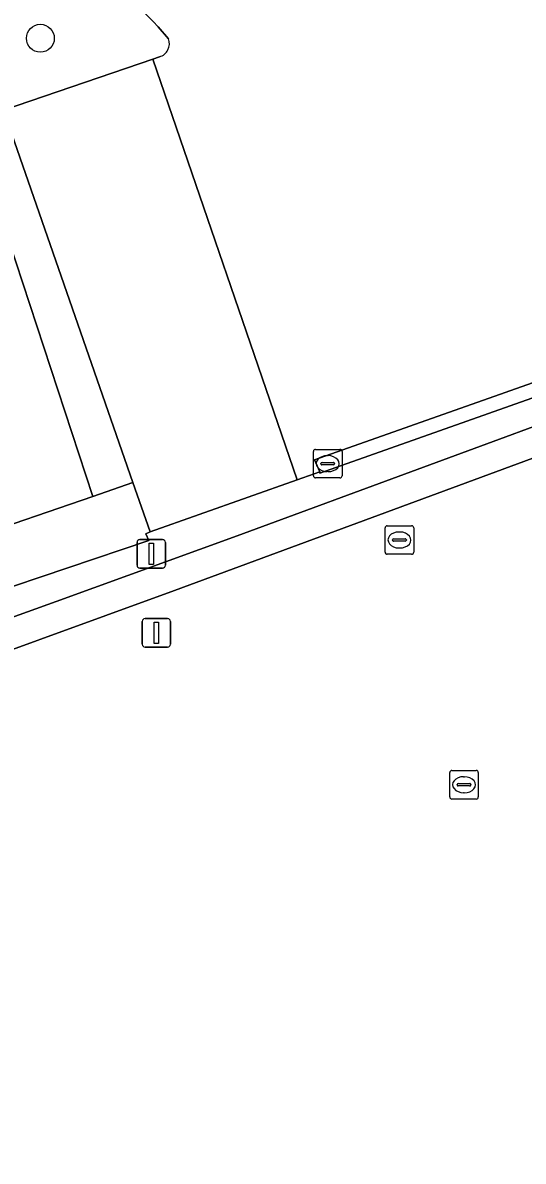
# Model space of a CAD drawing. Extents: x 157692 to 159674, y 381452 to 383291.
# Drawn here: x 159449.75 to 159467.27, y 382754.76 to 382794.59 of the extents above; entities that cross this region are included whole.
import ezdxf

# ---------------------------------------------------------------- set-up
doc = ezdxf.new("R2010")
doc.units = 0
for name, color, linetype in [('IMGEO_Boom', 7, 'Continuous'), ('IMGEO_Erf', 7, 'Continuous'), ('IMGEO_Groenvoorziening', 7, 'Continuous'), ('IMGEO_Kolk', 7, 'Continuous'), ('IMGEO_Lichtmast', 7, 'Continuous'), ('IMGEO_Muur', 7, 'Continuous'), ('IMGEO_Parkeervlak_gesloten', 7, 'Continuous'), ('IMGEO_Rijbaan_lokaal_gesloten', 7, 'Continuous'), ('IMGEO_Rijbaan_lokaal_open', 7, 'Continuous'), ('IMGEO_Rioolput', 7, 'Continuous'), ('IMGEO_Voetpad_gesloten', 7, 'Continuous'), ('IMGEO_Voetpad_open', 7, 'Continuous')]:
    doc.layers.add(name, color=color, linetype=linetype)

msp = doc.modelspace()

# ---------------------------------------------------------------- linework, layer by layer
at = {"layer": 'IMGEO_Boom'}
msp.add_circle((159450.368, 382794.046), 0.489, dxfattribs=at)
at = {"layer": 'IMGEO_Erf'}
msp.add_lwpolyline([(159550.578, 382739.611), (159541.114, 382766.329), (159538.501, 382773.705), (159537.433, 382776.72), (159536.158, 382780.323), (159530.696, 382795.744), (159530.606, 382795.729), (159530.565, 382795.722), (159529.403, 382799.114), (159529.485, 382799.149), (159528.969, 382800.561), (159528.926, 382800.546), (159528.77, 382800.975), (159504.868, 382792.577), (159497.567, 382790.012), (159485.359, 382785.698), (159470.416, 382780.397), (159455.063, 382774.73), (159445.562, 382771.276)], dxfattribs=at)
at = {"layer": 'IMGEO_Groenvoorziening'}
for points in [[(159527.65, 382802.579), (159493.859, 382790.748), (159460.155, 382778.837), (159460.147, 382778.88), (159459.355, 382778.599), (159454.208, 382776.774), (159454.06, 382776.712), (159454.161, 382776.472), (159448.479, 382774.562)], [(159439.575, 382770.264), (159450.926, 382774.348), (159457.26, 382776.642), (159470.301, 382781.444), (159479.563, 382784.691), (159487.02, 382787.379), (159504.599, 382793.564), (159521.555, 382799.63)], [(159454.853, 382794.028), (159454.489, 382794.443)], [(159447.213, 382793.143), (159447.778, 382791.444), (159452.209, 382778.021), (159453.608, 382778.5), (159449.077, 382791.528), (159454.311, 382793.321), (159454.538, 382793.399)]]:
    msp.add_lwpolyline(points, dxfattribs=at)
for centre, radius, start, end in [((159449.229, 382789.855), 6.98, 41.0971, 105.5295), ((159454.412, 382793.856), 0.474, 285.4801, 21.3169)]:
    msp.add_arc(centre, radius, start, end, dxfattribs=at)
at = {"layer": 'IMGEO_Kolk'}
for p, q in [((159459.927, 382778.739), (159459.927, 382779.591)), ((159460.002, 382779.665), (159460.854, 382779.665)), ((159460.928, 382779.591), (159460.928, 382778.739)), ((159460.186, 382779.159), (159460.186, 382779.171)), ((159460.624, 382779.122), (159460.226, 382779.122)), ((159460.229, 382779.208), (159460.627, 382779.208)), ((159460.415, 382779.445), (159460.44, 382779.445)), ((159460.67, 382779.171), (159460.67, 382779.159)), ((159460.438, 382778.885), (159460.413, 382778.885)), ((159460.854, 382778.665), (159460.002, 382778.665)), ((159464.698, 382767.507), (159464.698, 382768.359)), ((159464.773, 382768.433), (159465.625, 382768.433)), ((159465.699, 382768.359), (159465.699, 382767.507)), ((159464.957, 382767.927), (159464.957, 382767.939)), ((159465, 382767.976), (159465.398, 382767.976)), ((159465.186, 382768.213), (159465.211, 382768.213)), ((159465.441, 382767.939), (159465.441, 382767.927)), ((159465.395, 382767.89), (159464.997, 382767.89)), ((159465.209, 382767.653), (159465.184, 382767.653)), ((159465.625, 382767.433), (159464.773, 382767.433))]:
    msp.add_line(p, q, dxfattribs=at)
for points in [[(159459.927, 382778.739), (159459.927, 382779.591)], [(159460.002, 382779.665), (159460.854, 382779.665)], [(159460.928, 382779.591), (159460.928, 382778.739)], [(159460.854, 382778.665), (159460.002, 382778.665)], [(159464.698, 382767.507), (159464.698, 382768.359)], [(159464.773, 382768.433), (159465.625, 382768.433)], [(159465.699, 382768.359), (159465.699, 382767.507)], [(159465.625, 382767.433), (159464.773, 382767.433)]]:
    msp.add_lwpolyline(points, dxfattribs=at)
for centre, radius, start, end in [((159460.004, 382779.589), 0.0765, 91.552, 178.448), ((159460.004, 382779.589), 0.0765, 91.552, 178.448), ((159460.852, 382779.589), 0.0765, 1.552, 88.448), ((159460.852, 382779.589), 0.0765, 1.552, 88.448), ((159460.226, 382779.168), 0.0403, 85.8775, 175.7526), ((159460.223, 382779.158), 0.0366, 178.938, 274.7102), ((159460.627, 382779.165), 0.043, 264.8664, 352.4533), ((159460.631, 382779.17), 0.0386, 1.7309, 96.639), ((159460.004, 382778.741), 0.0765, 181.552, 268.448), ((159460.004, 382778.741), 0.0765, 181.552, 268.448), ((159460.852, 382778.741), 0.0765, 271.552, 358.448), ((159460.852, 382778.741), 0.0765, 271.552, 358.448), ((159464.775, 382768.357), 0.0765, 91.552, 178.448), ((159464.775, 382768.357), 0.0765, 91.552, 178.448), ((159465.623, 382768.357), 0.0765, 1.552, 88.448), ((159465.623, 382768.357), 0.0765, 1.552, 88.448), ((159464.997, 382767.936), 0.0403, 85.8775, 175.7526), ((159465.402, 382767.938), 0.0386, 1.7309, 96.639), ((159464.994, 382767.926), 0.0366, 178.938, 274.7102), ((159465.398, 382767.933), 0.043, 264.8664, 352.4533), ((159464.775, 382767.509), 0.0765, 181.552, 268.448), ((159464.775, 382767.509), 0.0765, 181.552, 268.448), ((159465.623, 382767.509), 0.0765, 271.552, 358.448), ((159465.623, 382767.509), 0.0765, 271.552, 358.448)]:
    msp.add_arc(centre, radius, start, end, dxfattribs=at)
for centre, major_axis, ratio, start_param, end_param in [((159460.414, 382779.165), (-0.387, 0.002), 0.722429, 4.712389, 7.853982), ((159460.439, 382779.165), (-0.39, 0.002), 0.717154, 1.570796, 4.712389), ((159465.185, 382767.933), (-0.387, 0.002), 0.722429, 4.712389, 7.853982), ((159465.21, 382767.933), (-0.39, 0.002), 0.717154, 1.570796, 4.712389)]:
    msp.add_ellipse(centre, major_axis=major_axis, ratio=ratio, start_param=start_param, end_param=end_param, dxfattribs=at)
at = {"layer": 'IMGEO_Lichtmast'}
for p, q in [((159453.753, 382775.611), (159453.753, 382776.411)), ((159453.753, 382776.411), (159453.753, 382775.611)), ((159453.853, 382776.511), (159454.643, 382776.511)), ((159454.643, 382776.511), (159453.853, 382776.511)), ((159454.743, 382776.411), (159454.743, 382775.611)), ((159454.743, 382775.611), (159454.743, 382776.411)), ((159454.643, 382775.511), (159453.853, 382775.511)), ((159453.853, 382775.511), (159454.643, 382775.511)), ((159453.933, 382772.845), (159453.933, 382773.645)), ((159453.933, 382773.645), (159453.933, 382772.845)), ((159454.033, 382773.745), (159454.823, 382773.745)), ((159454.823, 382773.745), (159454.033, 382773.745)), ((159454.923, 382773.645), (159454.923, 382772.845)), ((159454.923, 382772.845), (159454.923, 382773.645)), ((159454.823, 382772.745), (159454.033, 382772.745)), ((159454.033, 382772.745), (159454.823, 382772.745))]:
    msp.add_line(p, q, dxfattribs=at)
for points in [[(159454.173, 382776.386), (159454.323, 382776.386), (159454.323, 382775.636), (159454.173, 382775.636), (159454.173, 382776.386)], [(159454.353, 382773.62), (159454.503, 382773.62), (159454.503, 382772.87), (159454.353, 382772.87), (159454.353, 382773.62)]]:
    msp.add_lwpolyline(points, dxfattribs=at)
for centre, start, end in [((159453.853, 382776.411), 90, 180), ((159453.853, 382776.411), 90, 180), ((159454.643, 382776.411), 0, 90), ((159454.643, 382776.411), 360, 90), ((159453.853, 382775.611), 180, 270), ((159453.853, 382775.611), 180, 270), ((159454.643, 382775.611), 270, 0), ((159454.643, 382775.611), 270, 0), ((159454.033, 382773.645), 90, 180), ((159454.033, 382773.645), 90, 180), ((159454.823, 382773.645), 0, 90), ((159454.823, 382773.645), 360, 90), ((159454.033, 382772.845), 180, 270), ((159454.033, 382772.845), 180, 270), ((159454.823, 382772.845), 270, 0), ((159454.823, 382772.845), 270, 0)]:
    msp.add_arc(centre, 0.1, start, end, dxfattribs=at)
at = {"layer": 'IMGEO_Muur'}
msp.add_lwpolyline([(159528.77, 382800.975), (159528.545, 382801.592), (159528.38, 382802.031), (159528.228, 382801.978), (159521.555, 382799.63), (159504.599, 382793.564), (159487.02, 382787.379), (159479.563, 382784.691), (159470.301, 382781.444), (159457.26, 382776.642), (159450.926, 382774.348), (159439.575, 382770.264), (159440.012, 382769.292), (159445.562, 382771.276), (159455.063, 382774.73), (159470.416, 382780.397), (159485.359, 382785.698), (159497.567, 382790.012), (159504.868, 382792.577)], close=True, dxfattribs=at)
at = {"layer": 'IMGEO_Parkeervlak_gesloten'}
msp.add_lwpolyline([(159454.311, 382793.321), (159449.077, 382791.528), (159453.608, 382778.5), (159454.208, 382776.774), (159459.355, 382778.599)], close=True, dxfattribs=at)
at = {"layer": 'IMGEO_Rijbaan_lokaal_gesloten'}
for points in [[(159454.538, 382793.399), (159454.311, 382793.321), (159459.355, 382778.599), (159460.147, 382778.88), (159459.963, 382779.299), (159493.736, 382791.219), (159527.48, 382803.083), (159527.862, 382803.222), (159524.866, 382811.644), (159524.824, 382811.648)], [(159454.489, 382794.443), (159454.853, 382794.028)]]:
    msp.add_lwpolyline(points, dxfattribs=at)
for centre, radius, start, end in [((159449.229, 382789.855), 6.98, 41.0971, 105.5295), ((159454.412, 382793.856), 0.474, 285.4801, 21.3169)]:
    msp.add_arc(centre, radius, start, end, dxfattribs=at)
at = {"layer": 'IMGEO_Rijbaan_lokaal_open'}
msp.add_lwpolyline([(159528.118, 382802.515), (159527.862, 382803.222), (159527.48, 382803.083), (159493.736, 382791.219), (159459.963, 382779.299), (159460.147, 382778.88), (159460.155, 382778.837), (159493.859, 382790.748), (159527.65, 382802.579)], dxfattribs=at)
at = {"layer": 'IMGEO_Rioolput'}
for p, q in [((159462.437, 382776.068), (159462.437, 382776.92)), ((159462.512, 382776.994), (159463.364, 382776.994)), ((159462.925, 382776.774), (159462.95, 382776.774)), ((159463.438, 382776.92), (159463.438, 382776.068)), ((159462.696, 382776.488), (159462.696, 382776.5)), ((159463.134, 382776.451), (159462.736, 382776.451)), ((159462.739, 382776.537), (159463.137, 382776.537)), ((159463.18, 382776.5), (159463.18, 382776.488)), ((159463.364, 382775.994), (159462.512, 382775.994)), ((159462.948, 382776.214), (159462.923, 382776.214))]:
    msp.add_line(p, q, dxfattribs=at)
for points in [[(159462.437, 382776.068), (159462.437, 382776.92)], [(159462.512, 382776.994), (159463.364, 382776.994)], [(159463.438, 382776.92), (159463.438, 382776.068)], [(159463.364, 382775.994), (159462.512, 382775.994)]]:
    msp.add_lwpolyline(points, dxfattribs=at)
for centre, radius, start, end in [((159462.514, 382776.918), 0.0765, 91.552, 178.448), ((159462.514, 382776.918), 0.0765, 91.552, 178.448), ((159463.362, 382776.918), 0.0765, 1.552, 88.448), ((159463.362, 382776.918), 0.0765, 1.552, 88.448), ((159462.736, 382776.497), 0.0403, 85.8775, 175.7526), ((159462.733, 382776.487), 0.0366, 178.938, 274.7102), ((159463.137, 382776.494), 0.043, 264.8664, 352.4533), ((159463.141, 382776.499), 0.0386, 1.7309, 96.639), ((159462.514, 382776.07), 0.0765, 181.552, 268.448), ((159462.514, 382776.07), 0.0765, 181.552, 268.448), ((159463.362, 382776.07), 0.0765, 271.552, 358.448), ((159463.362, 382776.07), 0.0765, 271.552, 358.448)]:
    msp.add_arc(centre, radius, start, end, dxfattribs=at)
for centre, major_axis, ratio, start_param, end_param in [((159462.924, 382776.494), (-0.387, 0.002), 0.722429, 4.712389, 7.853982), ((159462.949, 382776.494), (-0.39, 0.002), 0.717154, 1.570796, 4.712389)]:
    msp.add_ellipse(centre, major_axis=major_axis, ratio=ratio, start_param=start_param, end_param=end_param, dxfattribs=at)
at = {"layer": 'IMGEO_Voetpad_gesloten'}
msp.add_lwpolyline([(159447.778, 382791.444), (159443.224, 382789.896), (159446.402, 382780.255), (159447.666, 382776.465), (159447.842, 382776.526), (159452.209, 382778.021)], close=True, dxfattribs=at)
at = {"layer": 'IMGEO_Voetpad_open'}
msp.add_lwpolyline([(159454.208, 382776.774), (159453.608, 382778.5), (159452.209, 382778.021), (159447.842, 382776.526), (159448.479, 382774.562), (159454.161, 382776.472), (159454.06, 382776.712)], close=True, dxfattribs=at)

doc.saveas('drawing.dxf')
